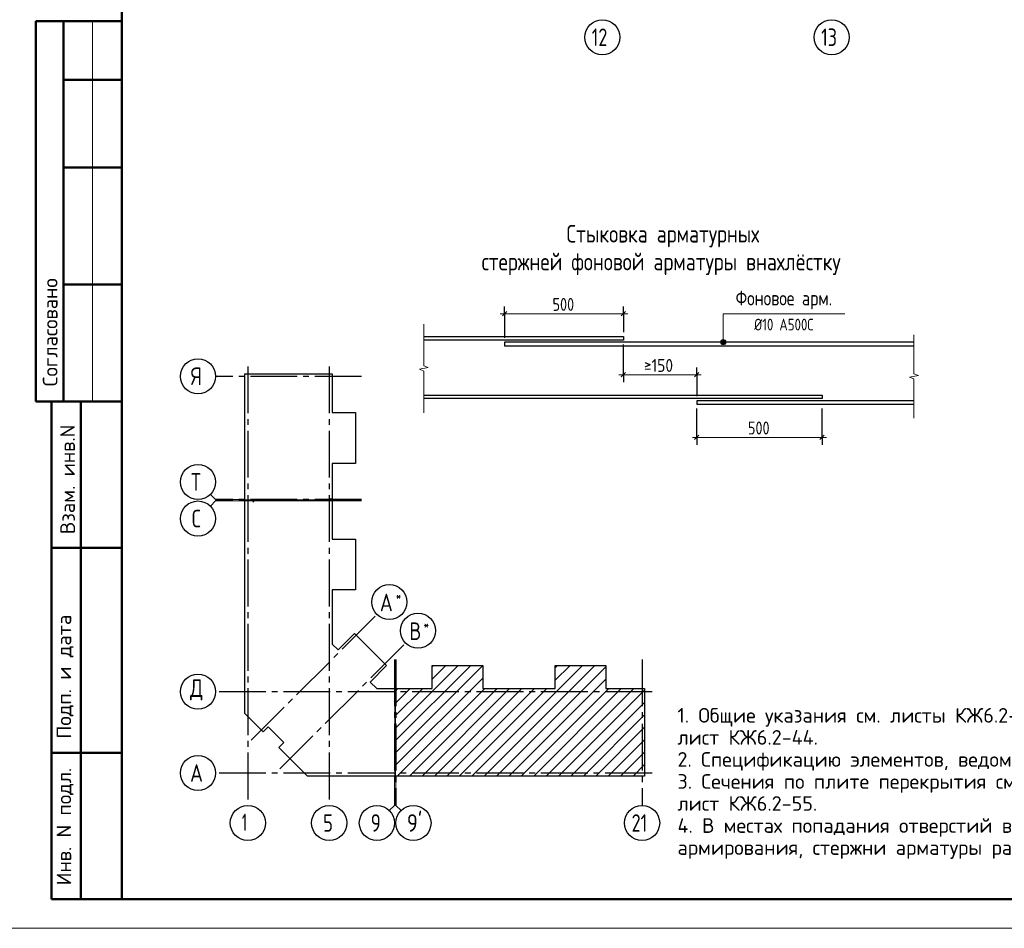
# Model space of a CAD drawing. Header units: millimetres. Extents: x 40580 to 1930067, y -240640 to 81020.
# Tile 611 of 656: x 1545604 to 1562430, y -239550 to -224023. Entities that reach past the tile are written whole.
import ezdxf

# ---------------------------------------------------------------- set-up
doc = ezdxf.new("R2010")
doc.units = ezdxf.units.MM
doc.linetypes.add('______5', pattern=[1100, 800, -100, 100, -100])
doc.linetypes.add('CENTER', pattern=[2, 1.25, -0.25, 0.25, -0.25])
for name, color, linetype, lineweight in [('Standard', 7, 'Continuous', 25), ('Обрамление проемов стержнями', 7, 'Continuous', 25), ('ОСИ', 7, 'CENTER', 15), ('Примечания', 7, 'Continuous', 13)]:
    doc.layers.add(name, color=color, linetype=linetype, lineweight=lineweight)
doc.styles.add('GOST 2.304', font='isocpeur.ttf', dxfattribs={"width": 0.8})
doc.styles.add('GOST 2.304-81', font='txt')
doc.styles.add('ISOCPEUR', font='isocpeur.ttf')
doc.styles.get("Standard").update_dxf_attribs({"font": 'isocpeur.ttf'})

msp = doc.modelspace()

# ---------------------------------------------------------------- hatches: boundary and pattern name
at = {"layer": 'Примечания', "linetype": 'Continuous', "lineweight": 13, "transparency": 33554687}
for points in [[(1557582.8, -229534.2), (1557672.8, -229534.2), (1557666.5, -229511.7)], [(1557582.8, -229534.2), (1557666.5, -229511.7), (1557589.1, -229511.7)], [(1557589.1, -229511.7), (1557666.5, -229511.7), (1557650.3, -229495.5)], [(1557589.1, -229511.7), (1557650.3, -229495.5), (1557605.3, -229495.5)], [(1557605.3, -229495.5), (1557650.3, -229495.5), (1557627.8, -229489.2)], [(1557589.1, -229556.7), (1557672.8, -229534.2), (1557582.8, -229534.2)], [(1557589.1, -229556.7), (1557666.5, -229556.7), (1557672.8, -229534.2)], [(1557605.3, -229572.9), (1557666.5, -229556.7), (1557589.1, -229556.7)], [(1557605.3, -229572.9), (1557650.3, -229572.9), (1557666.5, -229556.7)], [(1557650.3, -229572.9), (1557605.3, -229572.9), (1557627.8, -229579.2)]]:
    msp.add_hatch(color=7, dxfattribs=at).paths.add_polyline_path(points)

# ---------------------------------------------------------------- linework, layer by layer
at = {"layer": 'Standard', "color": 7, "linetype": 'Continuous', "lineweight": 50, "transparency": 33554687}
for p, q in [((1547350, -224049.7), (1545876.8, -224049.7)), ((1545876.8, -224049.7), (1545876.8, -230549.7)), ((1545876.8, -224049.7), (1545876.8, -230549.7)), ((1546350, -224049.7), (1546350, -230549.7)), ((1547350, -225049.7), (1546350, -225049.7)), ((1547350, -226549.7), (1546350, -226549.7)), ((1547350, -228549.7), (1546350, -228549.7)), ((1545876.8, -230549.7), (1547350, -230549.7)), ((1546150, -239049.7), (1546150, -230549.7)), ((1546150, -239049.7), (1546150, -230549.7)), ((1546650, -239049.7), (1546650, -230549.7)), ((1546150, -233049.7), (1547350, -233049.7)), ((1546150, -236549.7), (1547350, -236549.7)), ((1547350, -239049.7), (1546150, -239049.7))]:
    msp.add_line(p, q, dxfattribs=at)
at = {"layer": 'Standard', "color": 7, "linetype": 'Continuous', "lineweight": 13, "transparency": 33554687}
for p, q in [((1546850, -224049.7), (1546850, -230549.7)), ((1548950, -232222.7), (1548862.1, -232134.9)), ((1548950, -232247.7), (1548862.1, -232335.6)), ((1548950, -232222.7), (1549450, -232222.7)), ((1548950, -232247.7), (1549450, -232247.7)), ((1552008, -237449.7), (1552008, -236949.7)), ((1552033, -237449.7), (1552033, -236949.7)), ((1552008, -237449.7), (1551920.1, -237537.6)), ((1552033, -237449.7), (1552120.8, -237537.6))]:
    msp.add_line(p, q, dxfattribs=at)
at = {"layer": 'Standard', "color": 7, "linetype": 'Continuous', "lineweight": -3, "transparency": 33554687}
for p, q in [((1552023, -236345.5), (1553311.8, -235056.7)), ((1552023, -236133.4), (1553099.6, -235056.7)), ((1552023, -236557.7), (1553519, -235061.7)), ((1552651, -235293.3), (1552887.5, -235056.7)), ((1552651, -235081.1), (1552675.4, -235056.7)), ((1553328, -236949.7), (1555221, -235056.7)), ((1553540.1, -236949.7), (1555433.1, -235056.7)), ((1554755, -235310.6), (1555008.8, -235056.7)), ((1554755, -235098.5), (1554796.7, -235056.7)), ((1553752.2, -236949.7), (1555623, -235079)), ((1552023, -236769.8), (1553519, -235273.8)), ((1553964.4, -236949.7), (1555623, -235291.1)), ((1552023, -235921.3), (1552490.5, -235453.7)), ((1552023, -235709.1), (1552278.4, -235453.7)), ((1552023, -235497), (1552033.2, -235486.7)), ((1552043, -235477), (1552066.2, -235453.7)), ((1552055.2, -236949.7), (1553551.2, -235453.7)), ((1552267.3, -236949.7), (1553763.3, -235453.7)), ((1552479.4, -236949.7), (1553975.4, -235453.7)), ((1552691.6, -236949.7), (1554187.6, -235453.7)), ((1552903.7, -236949.7), (1554399.7, -235453.7)), ((1553115.8, -236949.7), (1554611.8, -235453.7)), ((1554176.5, -236949.7), (1555672.5, -235453.7)), ((1554388.6, -236949.7), (1555884.6, -235453.7)), ((1554600.8, -236949.7), (1556096.8, -235453.7)), ((1554812.9, -236949.7), (1556284, -235478.6)), ((1555025, -236949.7), (1556284, -235690.8)), ((1555237.2, -236949.7), (1556284, -235902.9)), ((1555449.3, -236949.7), (1556284, -236115)), ((1555661.4, -236949.7), (1556284, -236327.2)), ((1555873.6, -236949.7), (1556284, -236539.3)), ((1556085.7, -236949.7), (1556284, -236751.4))]:
    msp.add_line(p, q, dxfattribs=at)
at = {"layer": 'Standard', "color": 7, "linetype": 'Continuous', "lineweight": 13, "transparency": 33554687}
msp.add_lwpolyline([(1545350, -239549.7), (1587350, -239549.7), (1587350, -209849.7), (1545350, -209849.7), (1545350, -239549.7)], close=True, dxfattribs=at)
at = {"layer": 'Standard', "color": 7, "linetype": 'Continuous', "lineweight": 50, "transparency": 33554687}
msp.add_lwpolyline([(1547350, -210349.7), (1586850, -210349.7), (1586850, -239049.7), (1547350, -239049.7), (1547350, -210349.7)], close=True, dxfattribs=at)
at = {"layer": 'Standard', "color": 7, "linetype": 'Continuous', "lineweight": 25, "transparency": 33554687}
for points in [[(1549450, -232232.7), (1549450, -230075.7), (1550946, -230075.7), (1550946, -230736.7), (1551343, -230736.7), (1551343, -231604.7), (1550946, -231604.7), (1550946, -232232.7), (1550928, -232232.7), (1550928, -232212.7), (1550913, -232212.7), (1550913, -232232.7), (1549450, -232232.7)], [(1549450, -235692.7), (1549450, -232237.7), (1549588, -232237.7), (1549588, -232257.7), (1549603, -232257.7), (1549603, -232237.7), (1550946, -232237.7), (1550946, -232900.7), (1551343, -232900.7), (1551343, -233768.7), (1550946, -233768.7), (1550946, -234694.4), (1551043.8, -234792.3), (1551324.7, -234511.4), (1551874.1, -235060.8), (1551593.2, -235341.7), (1551705.3, -235453.7), (1552018, -235453.7), (1552018, -236949.7), (1550519.9, -236949.7), (1550032, -236461.8), (1550116.8, -236376.9), (1549848.8, -236108.9), (1549764, -236193.8), (1549450, -235879.8), (1549450, -235692.7)], [(1552023, -236949.7), (1552023, -235486.7), (1552043, -235486.7), (1552043, -235471.7), (1552023, -235471.7), (1552023, -235453.7), (1552651, -235453.7), (1552651, -235056.7), (1553519, -235056.7), (1553519, -235453.7), (1554137, -235453.7), (1554755, -235453.7), (1554755, -235056.7), (1555623, -235056.7), (1555623, -235453.7), (1556284, -235453.7), (1556284, -236949.7), (1554137, -236949.7), (1552023, -236949.7)]]:
    msp.add_lwpolyline(points, dxfattribs=at)
at = {"layer": 'ОСИ', "color": 8, "linetype": '______5', "lineweight": -3, "transparency": 33554687}
for p, q in [((1549503, -229948.4), (1549503, -237449.7)), ((1550893, -229948.4), (1550893, -237449.7)), ((1551446, -230118.7), (1548950, -230118.7)), ((1551446, -232222.7), (1548950, -232222.7)), ((1551446, -232247.7), (1548950, -232247.7)), ((1549558.2, -236337.3), (1551707.9, -234187.6)), ((1550048.2, -236827.3), (1552198, -234677.6)), ((1552008, -234953.7), (1552008, -237449.7)), ((1552033, -234953.7), (1552033, -237449.7)), ((1556241, -234953.7), (1556241, -237449.7)), ((1556411.3, -235506.7), (1548950, -235506.7)), ((1556411.3, -235506.7), (1548950, -235506.7)), ((1556411.3, -236896.7), (1548950, -236896.7))]:
    msp.add_line(p, q, dxfattribs=at)
at = {"layer": 'ОСИ', "color": 7, "linetype": 'Continuous', "lineweight": -3, "transparency": 33554687}
for centre in [(1555560.5, -224323.4), (1559480.5, -224323.4), (1548650, -230118.7), (1548650, -231922.7), (1548650, -232547.7), (1551920.1, -233975.4), (1552410.1, -234465.5), (1548650, -235506.7), (1548650, -235506.7), (1548650, -236896.7), (1549503, -237749.7), (1550893, -237749.7), (1551708, -237749.7), (1552333, -237749.7), (1556241, -237749.7)]:
    msp.add_circle(centre, 300, dxfattribs=at)
at = {"layer": 'Примечания', "color": 7, "linetype": 'Continuous', "lineweight": 25, "transparency": 33554687}
for p, q in [((1553852.8, -229086.1), (1553927.8, -229011)), ((1555882.8, -229086.1), (1555957.8, -229011)), ((1555882.8, -230128.8), (1555957.8, -230053.8)), ((1557137.8, -230128.8), (1557212.8, -230053.8)), ((1557137.8, -231197.9), (1557212.8, -231122.9)), ((1559277.8, -231197.9), (1559352.8, -231122.9))]:
    msp.add_line(p, q, dxfattribs=at)
at = {"layer": 'Примечания', "color": 253, "linetype": 'Continuous', "lineweight": -3, "true_color": 0xa0a0a0, "transparency": 33554687}
for p, q in [((1553890.3, -229048.5), (1553890.3, -228923.6)), ((1555920.3, -229048.5), (1555920.3, -228923.6)), ((1553890.3, -229048.5), (1553890.3, -229173.5)), ((1553890.3, -229048.5), (1553890.3, -229459.2)), ((1555920.3, -229048.5), (1555920.3, -229173.5)), ((1555920.3, -229048.5), (1555920.3, -229364.2)), ((1555920.3, -230091.3), (1555920.3, -229574.2)), ((1555920.3, -230091.3), (1555920.3, -229966.3)), ((1557175.3, -230091.3), (1557175.3, -229966.3)), ((1555920.3, -230091.3), (1555920.3, -230216.3)), ((1557175.3, -230091.3), (1557175.3, -230216.3)), ((1557175.3, -230091.3), (1557175.3, -230459.2)), ((1557175.3, -231160.4), (1557175.3, -230669.2)), ((1559315.3, -231160.4), (1559315.3, -230669.2)), ((1557175.3, -231160.4), (1557175.3, -231035.4)), ((1557175.3, -231160.4), (1557175.3, -231285.4)), ((1559315.3, -231160.4), (1559315.3, -231035.4)), ((1559315.3, -231160.4), (1559315.3, -231285.4))]:
    msp.add_line(p, q, dxfattribs=at)
at = {"layer": 'Примечания', "color": 7, "linetype": 'Continuous', "lineweight": 13, "transparency": 33554687}
for p, q in [((1553890.3, -229048.5), (1553815.3, -229048.5)), ((1553890.3, -229048.5), (1555920.3, -229048.5)), ((1555920.3, -229048.5), (1555995.3, -229048.5)), ((1552508.8, -229226.7), (1552508.8, -229937.5)), ((1557627.8, -229489.2), (1557627.8, -229489.2)), ((1560886.3, -229406.7), (1560886.3, -230077.6)), ((1557582.8, -229534.2), (1557582.8, -229534.2)), ((1557627.8, -229579.2), (1557627.8, -229579.2)), ((1557672.8, -229534.2), (1557672.8, -229534.2)), ((1552583.8, -229967.8), (1552433.8, -229998)), ((1552433.8, -229998), (1552508.8, -230028.3)), ((1552508.8, -229937.5), (1552583.8, -229967.8)), ((1552508.8, -230028.3), (1552508.8, -230739.2)), ((1555920.3, -230091.3), (1555845.3, -230091.3)), ((1555920.3, -230091.3), (1557175.3, -230091.3)), ((1557175.3, -230091.3), (1557250.3, -230091.3)), ((1560961.3, -230106.1), (1560811.3, -230134.7)), ((1560811.3, -230134.7), (1560886.3, -230163.2)), ((1560886.3, -230077.6), (1560961.3, -230106.1)), ((1560886.3, -230163.2), (1560886.3, -230834.2)), ((1552508.8, -230739.2), (1552508.8, -230739.2)), ((1560886.3, -230834.2), (1560886.3, -230834.2)), ((1557175.3, -231160.4), (1557100.3, -231160.4)), ((1557175.3, -231160.4), (1559315.3, -231160.4)), ((1559315.3, -231160.4), (1559390.3, -231160.4))]:
    msp.add_line(p, q, dxfattribs=at)
msp.add_lwpolyline([(1557627.8, -229534.2), (1557627.8, -229048.5), (1559705.3, -229048.5)], dxfattribs=at)
at = {"layer": 'Примечания', "color": 7, "linetype": 'Continuous', "lineweight": 25, "transparency": 33554687}
for points in [[(1552508.8, -229439.2), (1555920.3, -229439.2), (1555920.3, -229499.2), (1552508.8, -229499.2)], [(1560886.3, -229534.2), (1553890.3, -229534.2), (1553890.3, -229594.2), (1560886.3, -229594.2)], [(1552508.8, -230439.2), (1559315.3, -230439.2), (1559315.3, -230499.2), (1552508.8, -230499.2)], [(1560886.3, -230534.2), (1557175.3, -230534.2), (1557175.3, -230594.2), (1560886.3, -230594.2)]]:
    msp.add_lwpolyline(points, dxfattribs=at)
at = {"layer": 'Примечания', "color": 7, "linetype": 'Continuous', "lineweight": 13, "transparency": 33554687}
msp.add_circle((1557627.8, -229534.2), 45, dxfattribs=at)

# ---------------------------------------------------------------- texts
at = {"layer": 'Standard', "color": 7, "linetype": 'Continuous', "lineweight": 50, "transparency": 33554687, "char_height": 250, "attachment_point": 7, "rotation": 90, "style": 'GOST 2.304'}
for s, insert, width in [('\\A1;{\\fISOCPEUR|i0|b0;\\H250.000000;\\W1.000000;\\C7;Согласовано}\\P', (1546250, -230288.3), 2071.875), ('\\A1;{\\fISOCPEUR|i0|b0;\\H250.000000;\\W1.000000;\\C7;Взам. инв.N}\\P', (1546547.9, -232813.9), 1909.099), ('\\A1;{\\fISOCPEUR|i0|b0;\\H250.000000;\\W1.000000;\\C7;Подп. и дата}\\P', (1546524.3, -236307.6), 2197.059), ('\\A1;{\\fISOCPEUR|i0|b0;\\H250.000000;\\W1.000000;\\C7;Инв. N подл.}\\P', (1546524.3, -238815.7), 2021.795)]:
    msp.add_mtext(s, dxfattribs=dict(at, insert=insert, width=width))
at = {"layer": 'Standard', "color": 7, "linetype": 'Continuous', "lineweight": 25, "transparency": 33554687, "attachment_point": 7, "style": 'ISOCPEUR'}
for s, insert, char_height, width in [('Московская\\~область,\\~городской\\~округ\\~Звенигород,\\~район\\~', (1534854, -235382.7), 270, 8136.208), ('\\W0.75;21', (1556061, -237899.7), 300, 472.641)]:
    msp.add_mtext(s, dxfattribs=dict(at, insert=insert, char_height=char_height, width=width))
at = {"layer": 'Обрамление проемов стержнями', "color": 7, "linetype": 'Continuous', "lineweight": 13, "transparency": 33554687, "insert": (1556844.7, -235785.5), "char_height": 250, "width": 11500, "attachment_point": 1, "line_spacing_factor": 0.903614}
msp.add_mtext('1. Общие указания см. листы КЖ6.2-1. Ведомость расхода стали см. лист КЖ6.2-44.\\P2. Спецификацию элементов, ведомость деталей см. листы КЖ6.2-44.\\P3. Сечения по плите перекрытия см. лист КЖ6.2-55. Детали плана см. лист КЖ6.2-55.\\P4. В местах попадания отверстий в зону дополнительного армирования, стержни арматуры раздвинуть либо отогнцть по месту.', dxfattribs=at)
at = {"layer": 'ОСИ', "color": 7, "linetype": 'Continuous', "lineweight": 25, "transparency": 33554687, "attachment_point": 7, "style": 'ISOCPEUR'}
for s, insert, char_height, width in [('\\W0.75;12', (1555380.5, -224473.4), 300, 472.649), ('\\W0.75;13', (1559300.5, -224473.4), 300, 472.649), ('\\W0.80;Я', (1548530, -230268.7), 300, 359.83), ('\\W0.80;Т', (1548530, -232072.7), 300, 359.83), ('\\W0.78;С', (1548545, -232697.7), 300, 326.834), ('\\W0.82;А', (1551758.6, -234132.9), 300, 392.649), ('\\W0.80;*', (1552028.6, -233957.9), 180, 215.891), ('\\W0.80;В', (1552263.6, -234623), 300, 359.839), ('\\W0.80;*', (1552503.6, -234448), 180, 215.891), ('\\W0.82;Д', (1548515, -235656.7), 300, 392.649), ('\\W0.82;А', (1548515, -237046.7), 300, 392.649), ('\\W0.56;1', (1549403, -237889.7), 300, 233.343), ("\\W0.84;9'", (1552221.5, -237899.7), 300, 441.046), ('\\W0.78;5', (1550788, -237899.7), 300, 326.853), ('\\W0.78;9', (1551603, -237899.7), 300, 326.853)]:
    msp.add_mtext(s, dxfattribs=dict(at, insert=insert, char_height=char_height, width=width))
at = {"layer": 'Примечания', "color": 7, "linetype": 'Continuous', "lineweight": 50, "transparency": 33554687, "char_height": 300, "attachment_point": 7, "style": 'GOST 2.304-81'}
for s, insert, width in [('Стыковка\\~арматурных', (1554949.7, -227913.1), 5309.467), ('стержней\\~фоновой\\~арматуры\\~внахлёстку', (1553498.8, -228388.3), 6502.985)]:
    msp.add_mtext(s, dxfattribs=dict(at, insert=insert, width=width))
at = {"layer": 'Примечания', "color": 7, "linetype": 'Continuous', "lineweight": 25, "transparency": 33554687, "attachment_point": 7, "style": 'GOST 2.304'}
for s, insert, char_height, width in [('Фоновое\\~арм.', (1557838.6, -228973.5), 250, 1812.592), ('500', (1554709.8, -228998.5), 220, 516.39), ('Ø10\\~А500С', (1558155.3, -229333.6), 200, 1153.949), ('\\W0.87;≥150', (1556272.8, -230041.3), 220, 667.615), ('500', (1558049.8, -231110.4), 220, 516.396)]:
    msp.add_mtext(s, dxfattribs=dict(at, insert=insert, char_height=char_height, width=width))

doc.saveas('drawing.dxf')
